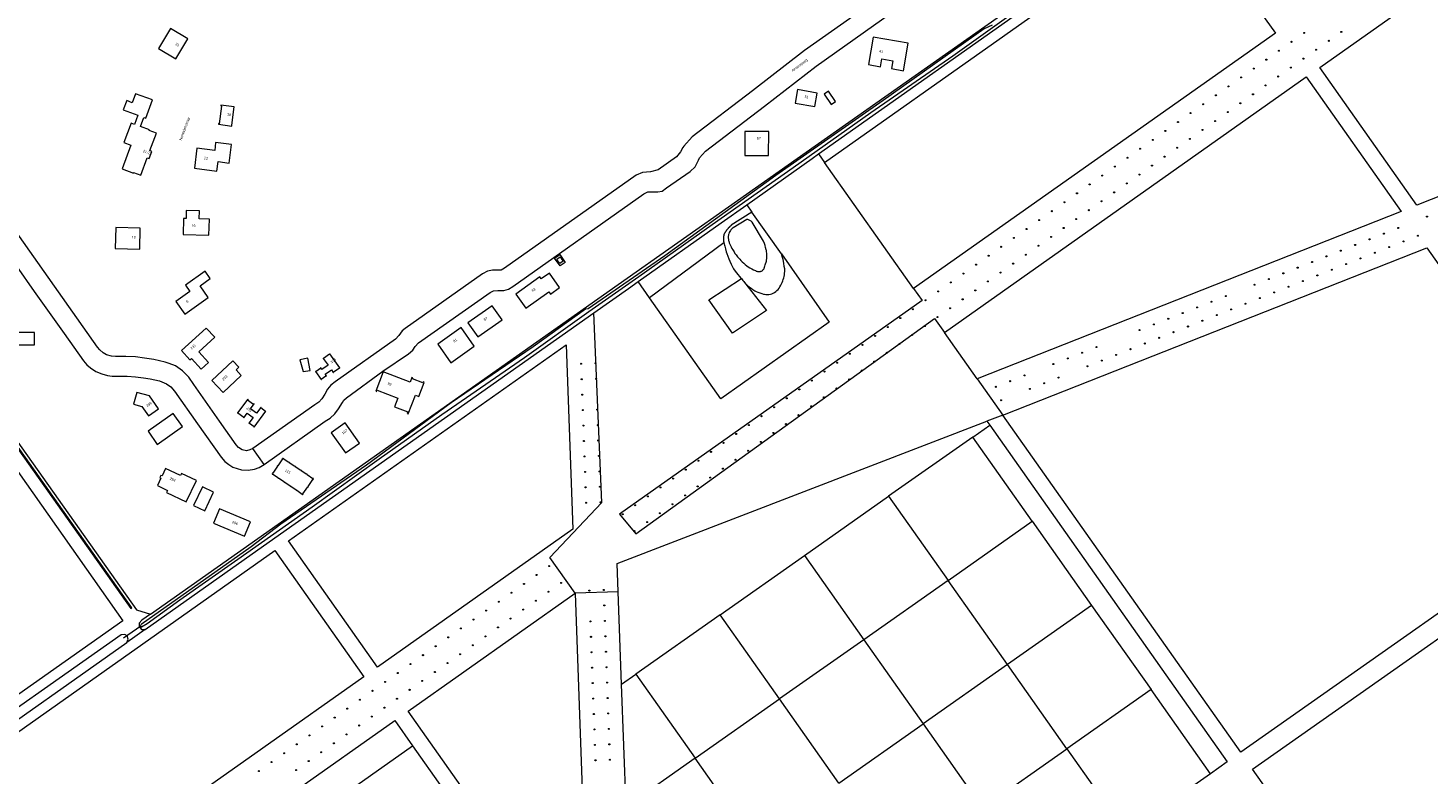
# Model space of a CAD drawing. Header units: metres. Extents: x 138165 to 154469, y 480134 to 494189.
# Tile 950 of 1056: x 150888 to 151568, y 481201 to 481563. Entities that reach past the tile are written whole.
import ezdxf

# ---------------------------------------------------------------- set-up
doc = ezdxf.new("R2010")
doc.units = ezdxf.units.M
doc.header["$LTSCALE"] = 0.001
doc.header["$MEASUREMENT"] = 0
for name, color, linetype, lineweight in [('TOP-L-duiker', 7, 'Continuous', 0), ('TOP-L-topo objecten punt', 7, 'Continuous', 0), ('TOP-L-topo objecten vlak', 7, 'Continuous', 0), ('TOP-T-topo huisnummering naamgeving', 7, 'Continuous', 0)]:
    doc.layers.add(name, color=color, linetype=linetype, lineweight=lineweight)
doc.styles.add('Style-INTL_ISO', font='INTL_ISO.shx')

# ---------------------------------------------------------------- blocks, each defined once
blk = doc.blocks.new('24')
at = {"layer": 'TOP-L-topo objecten punt', "color": 7, "linetype": 'Continuous', "lineweight": 0}
for radius in [0.025, 0.0182, 0.0115, 0.005]:
    blk.add_circle((0, 0), radius, dxfattribs=at)

msp = doc.modelspace()

# ---------------------------------------------------------------- linework, layer by layer
at = {"layer": 'TOP-L-duiker', "flags": 128}
msp.add_lwpolyline([(150934.91, 481267.26), (150943.33, 481273.05)], dxfattribs=at)
at = {"layer": 'TOP-L-topo objecten vlak', "flags": 128}
for points in [[(151272.2, 481502.19), (151613.4, 481743.22), (151623.88, 481750.51), (151626.77, 481752.95), (151625.8, 481754.68)], [(150947.9, 481278.8), (151000, 481315.51), (151174.86, 481438.75), (151261.85, 481500), (151494.12, 481663.66)], [(151655.21, 481642.97), (151695.24, 481529.72), (151562.61, 481477.35), (151515.43, 481544.23), (151655.21, 481642.97)], [(151275.08, 481498.11), (151450.12, 481621.9), (151493.92, 481560.86), (151318.31, 481436.82)], [(150706.76, 481609.11), (150938.46, 481281.46), (150938.87, 481281.75), (150707.17, 481609.4)], [(150708.13, 481610.08), (150941.12, 481280.78), (150947.9, 481278.8)], [(151356.53, 481564.66), (151352.61, 481562.87), (151303.48, 481528.21), (151251.54, 481491.66), (151197.6, 481452.77), (151160.42, 481427.02), (151159.1, 481426.89), (151133.64, 481408.55), (151093.94, 481381.43), (151052.75, 481351.16), (151011.17, 481322.41), (150996.89, 481311.37), (150943.48, 481273.69), (150943.24, 481273.48), (150943.12, 481273.24), (150943.21, 481272.88), (150943.48, 481272.67), (150943.63, 481272.67), (150946.32, 481274.27), (150962.2, 481285.75), (150990.31, 481305.5), (151026.37, 481330.92), (151058.93, 481354.14), (151089.33, 481375.67), (151129.43, 481403.38), (151160.73, 481425.75), (151185.03, 481442.67), (151220.49, 481467.87), (151259.93, 481495.61), (151297.62, 481522.33), (151337.42, 481549.83), (151374.72, 481576.48)], [(151307.38, 481582.2), (151265.3, 481552.49), (151240.16, 481532.88), (151210.84, 481510.53), (151206.76, 481506.04), (151206.34, 481505.33), (151205.22, 481503.15), (151203.31, 481500.75), (151194.42, 481494.48), (151190.56, 481493.51), (151186.67, 481493.24), (151183.71, 481491.81), (151119.81, 481446.69), (151118.12, 481445.84), (151115.94, 481445.73), (151113.89, 481445.72), (151111.54, 481445.33), (151109.09, 481444.02), (151071.51, 481417.49), (151070.09, 481416.27), (151068.54, 481414.12), (151066.86, 481412.22), (151037.53, 481391.51), (151035.5, 481389.9), (151033.88, 481387.97), (151032.6, 481385.62), (151031.1, 481383.31), (151029.61, 481381.65), (151027.7, 481380.44), (150997.58, 481359.16)], [(151003.08, 481351.42), (151032.79, 481372.4), (151035.08, 481373.87), (151037.34, 481375.96), (151039.26, 481378.4), (151041.2, 481381.59), (151041.82, 481382.59), (151043.01, 481383.75), (151060.74, 481396.71), (151073.21, 481405.08), (151075.3, 481406.93), (151076.44, 481408.66), (151078.08, 481410.49), (151112.78, 481435), (151114.44, 481435.8), (151116.51, 481435.97), (151119.4, 481435.97), (151121.66, 481436.57), (151123.81, 481437.89), (151187.39, 481482.78), (151189.27, 481483.72), (151191.13, 481483.76), (151194.26, 481483.72), (151196.28, 481484.2), (151198.42, 481485.67), (151209.86, 481493.75), (151212.23, 481495.93), (151213.87, 481499.16), (151214.42, 481500.34), (151217.31, 481503.52), (151245.96, 481525.36), (151270.97, 481544.86), (151312.85, 481574.43)], [(150951.84, 481553.38), (150960.23, 481548.31), (150966.12, 481558.07), (150957.73, 481563.14), (150951.84, 481553.38)], [(151296.41, 481545.54), (151302.32, 481544.53), (151302.98, 481548.34), (151308.2, 481547.44), (151307.55, 481543.62), (151313.46, 481542.61), (151315.75, 481555.91), (151298.7, 481558.85), (151296.41, 481545.54)], [(150997.58, 481359.16), (150996.22, 481358.47), (150994.48, 481358.13), (150992.47, 481358.47), (150990.68, 481359.63), (150989.59, 481361), (150981.52, 481372.45), (150969.01, 481390.2), (150966.54, 481393.8), (150963.46, 481396.88), (150960.13, 481399.25), (150956.99, 481400.47), (150955.11, 481401.12), (150949.56, 481402.39), (150945.07, 481403.03), (150940.65, 481403.67), (150936.04, 481403.8), (150930.96, 481403.79), (150929.05, 481403.99), (150926.55, 481404.63), (150924.95, 481405.66), (150923.29, 481407.07), (150922.29, 481408.44), (150829.42, 481539.88)], [(151333.3, 481415.57), (151508.9, 481539.61), (151554.95, 481474.32), (151349.17, 481393.07)], [(150934.21, 481494.89), (150939.63, 481492.88), (150939.73, 481493.14), (150943.21, 481491.84), (150946.38, 481500.38), (150947.27, 481500.05), (150948.53, 481503.46), (150947.64, 481503.79), (150950.81, 481512.34), (150947.38, 481513.61), (150947.47, 481513.86), (150943.08, 481515.49), (150944.73, 481519.96), (150945.67, 481519.62), (150948.92, 481528.39), (150940.72, 481531.42), (150939.11, 481527.07), (150936.39, 481528.08), (150934.75, 481523.66), (150941.87, 481521.02), (150940.21, 481516.55), (150938.51, 481517.18), (150935, 481507.7), (150938.48, 481506.41), (150934.21, 481494.89)], [(151261.94, 481533.41), (151260.81, 481526.86), (151270.42, 481525.2), (151271.55, 481531.75), (151261.94, 481533.41)], [(151278.26, 481526.2), (151280.37, 481527.62), (151276.97, 481532.68), (151274.86, 481531.27), (151278.26, 481526.2)], [(150980.89, 481516.6), (150987.43, 481515.76), (150987.48, 481516.13), (150987.4, 481516.14), (150988.55, 481525.02), (150982.08, 481525.85), (150982.04, 481525.51), (150982.45, 481525.46), (150981.35, 481516.89), (150980.93, 481516.94), (150980.89, 481516.6)], [(151236.43, 481501.4), (151247.98, 481501.36), (151248.02, 481513.09), (151236.47, 481513.13), (151236.43, 481501.4)], [(150969.24, 481495.22), (150980.21, 481493.81), (150980.8, 481498.46), (150986.1, 481497.78), (150987.26, 481506.74), (150979.58, 481507.73), (150979.1, 481503.94), (150970.5, 481505.04), (150969.24, 481495.22)], [(151237.32, 481477.51), (151269.1, 481500), (151272.2, 481502.19)], [(151272.2, 481502.19), (151275.08, 481498.11)], [(151318.31, 481436.82), (151275.08, 481498.11)], [(150965.34, 481474.77), (150965.25, 481470.77), (150963.95, 481470.79), (150963.79, 481463.04), (150976.34, 481462.78), (150976.51, 481470.53), (150971.61, 481470.63), (150971.69, 481474.63), (150965.34, 481474.77)], [(151184.59, 481440.21), (151225, 481468.8), (151237.32, 481477.51)], [(151237.32, 481477.51), (151239.85, 481473.93)], [(151239.85, 481473.93), (151229.86, 481467.56), (151229.72, 481467.44), (151229.58, 481467.31), (151229.45, 481467.19), (151229.31, 481467.06), (151229.17, 481466.93), (151229.04, 481466.81), (151228.91, 481466.67), (151228.78, 481466.54), (151228.65, 481466.41), (151228.52, 481466.27), (151228.4, 481466.14), (151228.27, 481466), (151228.15, 481465.86), (151228.03, 481465.72), (151227.91, 481465.58), (151227.79, 481465.44), (151227.68, 481465.29), (151227.56, 481465.15), (151227.45, 481465), (151227.34, 481464.85), (151227.23, 481464.7), (151227.12, 481464.55), (151227.01, 481464.4), (151226.9, 481464.25), (151226.8, 481464.09), (151226.7, 481463.94), (151226.6, 481463.78), (151226.5, 481463.63), (151226.4, 481463.47), (151226.35, 481463.38), (151226.32, 481463.24), (151226.29, 481463.1), (151226.26, 481462.96), (151226.23, 481462.82), (151226.2, 481462.68), (151226.18, 481462.54), (151226.16, 481462.4), (151226.14, 481462.26), (151226.12, 481462.11), (151226.11, 481461.97), (151226.1, 481461.83), (151226.08, 481461.69), (151226.08, 481461.55), (151226.07, 481461.4), (151226.06, 481461.26), (151226.06, 481461.12), (151226.06, 481460.97), (151226.06, 481460.83), (151226.06, 481460.69), (151226.07, 481460.55), (151226.07, 481460.4), (151226.08, 481460.26), (151226.09, 481460.12), (151226.11, 481459.98), (151226.12, 481459.83), (151226.14, 481459.69), (151226.16, 481459.55), (151226.18, 481459.41), (151226.2, 481459.27), (151226.23, 481459.13), (151226.23, 481459.1)], [(151247.14, 481452.7), (151247.12, 481453.35), (151247.08, 481454), (151246.99, 481454.66), (151246.88, 481455.29), (151246.78, 481455.71), (151246.52, 481456.71), (151246.23, 481457.71), (151245.91, 481458.64), (151245.48, 481459.78), (151240, 481468.99), (151239.76, 481469.27), (151239.5, 481469.52), (151239.21, 481469.74), (151238.89, 481469.93), (151238.56, 481470.09), (151238.22, 481470.21), (151237.86, 481470.29), (151237.5, 481470.34), (151237.31, 481470.35), (151230.73, 481466.3), (151230.49, 481466.13), (151230.26, 481465.93), (151230, 481465.7), (151229.82, 481465.52), (151229.62, 481465.3), (151229.43, 481465.06), (151229.09, 481464.57), (151228.81, 481464.04), (151228.58, 481463.48), (151228.57, 481463.45), (151228.5, 481463.13), (151228.44, 481462.65), (151228.4, 481462.32), (151228.39, 481461.83), (151228.4, 481461.38), (151228.43, 481461.02), (151228.48, 481460.63), (151228.55, 481460.21), (151228.64, 481459.8), (151228.75, 481459.42), (151228.89, 481459.02), (151229.04, 481458.66), (151229.34, 481458.05), (151229.8, 481457.06), (151230.17, 481456.34), (151230.61, 481455.56), (151231.16, 481454.66), (151231.64, 481453.92), (151232.14, 481453.22), (151232.88, 481452.26), (151233.43, 481451.6), (151233.91, 481451.05), (151234.52, 481450.38), (151235.12, 481449.79), (151235.86, 481449.09), (151236.55, 481448.49), (151237.38, 481447.85), (151238.1, 481447.35), (151238.83, 481446.89), (151239.77, 481446.38), (151240.68, 481445.94), (151241.52, 481445.58), (151241.74, 481445.5), (151241.99, 481445.35), (151242.26, 481445.23), (151242.54, 481445.14), (151242.82, 481445.08), (151242.95, 481445.07), (151243.11, 481445.05), (151243.4, 481445.05), (151243.69, 481445.08), (151243.98, 481445.14), (151244.26, 481445.22), (151244.52, 481445.34), (151244.78, 481445.49), (151245.01, 481445.66), (151245.23, 481445.85), (151245.43, 481446.07), (151245.6, 481446.3), (151245.75, 481446.55), (151245.87, 481446.82), (151245.96, 481447.1), (151246.02, 481447.38), (151246.05, 481447.64), (151246.32, 481448.28), (151246.52, 481448.85), (151246.74, 481449.59), (151246.86, 481450.11), (151246.97, 481450.7), (151247.07, 481451.4), (151247.12, 481452.14), (151247.14, 481452.7)], [(151254.22, 481453.62), (151239.85, 481473.93)], [(150931.07, 481466.41), (150930.88, 481456.24), (150942.73, 481456.01), (150942.93, 481466.18), (150931.07, 481466.41)], [(150874.23, 481459.99), (150891.55, 481435.48), (150905.97, 481415.07), (150915.41, 481401.71), (150917.07, 481399.76), (150918.8, 481398.41), (150921.43, 481396.56), (150924.25, 481395.4), (150927, 481394.63), (150929.37, 481394.31), (150931.3, 481394.3), (150936.55, 481394.25), (150940.59, 481394.05), (150944.62, 481393.54), (150947.83, 481393.03), (150952.39, 481392.01), (150955.77, 481390.66), (150957.82, 481389.05), (150959.63, 481387.01), (150970.75, 481371.23), (150982.17, 481355.03), (150984.1, 481352.83), (150985.93, 481351.34), (150987.89, 481350.18), (150992.14, 481348.85), (150995.29, 481348.64), (150998.45, 481349.11), (151000.71, 481349.97), (151003.08, 481351.42)], [(151226.23, 481459.1), (151190.14, 481432.37)], [(151226.23, 481459.1), (151226.63, 481457.44), (151226.99, 481456.09), (151227.42, 481454.64), (151227.7, 481453.81), (151228.13, 481452.56), (151228.64, 481451.21), (151229.11, 481450.09), (151229.72, 481448.71), (151230.37, 481447.33), (151230.93, 481446.45), (151231.7, 481445.35), (151232.32, 481444.54), (151233.08, 481443.59), (151233.83, 481442.72), (151234.54, 481441.96), (151234.76, 481441.74)], [(151361.62, 481375.41), (151567.41, 481456.66), (151652.96, 481335.36), (151477.11, 481211.67), (151361.62, 481375.41)], [(151146.55, 481453.33), (151149.23, 481449.56), (151146.74, 481447.81), (151144.11, 481451.55), (151146.55, 481453.33)], [(151146.05, 481449.84), (151145.12, 481451.07), (151146.73, 481452.2), (151147.57, 481450.9), (151148.21, 481450.06), (151146.59, 481448.94), (151146.05, 481449.84)], [(151254.22, 481453.62), (151277.33, 481420.52), (151224.79, 481383.22), (151190.14, 481432.37)], [(151236.21, 481439.85), (151236.61, 481439.41), (151237.23, 481438.78), (151237.73, 481438.3), (151238.67, 481437.52), (151239.42, 481436.96), (151240.25, 481436.41), (151241.27, 481435.81), (151241.93, 481435.47), (151242.76, 481435.09), (151243.7, 481434.71), (151244.61, 481434.4), (151245.55, 481434.14), (151245.93, 481434.05), (151246.66, 481433.96), (151247.39, 481433.94), (151248.12, 481434), (151248.84, 481434.13), (151249.54, 481434.34), (151250.22, 481434.63), (151250.86, 481434.98), (151251.46, 481435.4), (151252.02, 481435.87), (151252.52, 481436.41), (151252.56, 481436.45), (151253.06, 481437.1), (151253.46, 481437.72), (151253.87, 481438.41), (151254.22, 481439.08), (151254.53, 481439.74), (151254.84, 481440.52), (151255.09, 481441.25), (151255.3, 481442.01), (151255.46, 481442.7), (151255.61, 481443.54), (151255.7, 481444.32), (151255.75, 481445.09), (151255.75, 481446.36), (151255.58, 481447.59), (151255.32, 481449.1), (151254.95, 481450.87), (151254.58, 481452.35), (151254.22, 481453.62)], [(150964.59, 481424.47), (150976.02, 481432.55), (150972.02, 481438.2), (150976.92, 481441.67), (150974.42, 481445.2), (150964.87, 481438.45), (150967.07, 481435.34), (150960.29, 481430.55), (150964.59, 481424.47)], [(151137.64, 481441.5), (151136.96, 481442.46), (151125.23, 481434.17), (151130.06, 481427.33), (151141.29, 481435.26), (151142.06, 481434.16), (151146.51, 481437.31), (151141.58, 481444.29), (151137.64, 481441.5)], [(151236.21, 481439.85), (151246.93, 481426.16), (151230.48, 481415.1), (151218.92, 481431.39), (151234.76, 481441.74)], [(151234.76, 481441.74), (151235.15, 481441.18), (151235.47, 481440.75), (151235.92, 481440.2), (151236.21, 481439.85)], [(151163.14, 481425.06), (151179.89, 481436.88), (151184.59, 481440.21)], [(151318.31, 481436.82), (151322.44, 481430.96), (151175.57, 481327.33), (151183.51, 481317.81), (151328.51, 481422.35), (151333.3, 481415.57)], [(151190.14, 481432.37), (151184.59, 481440.21)], [(151102.03, 481420.22), (151106.86, 481413.38), (151118.59, 481421.66), (151113.76, 481428.5), (151102.03, 481420.22)], [(150945.35, 481271.31), (151000, 481309.91), (151163.14, 481425.06)], [(151153.99, 481288.91), (151141.78, 481306.19), (151166.97, 481333.02), (151163.14, 481425.06)], [(150749.76, 481353.27), (150836.62, 481414.47), (150934.53, 481275.5), (150847.67, 481214.3), (150749.76, 481353.27)], [(150878.19, 481415.58), (150878.19, 481409.58), (150891.69, 481409.58), (150891.69, 481415.58), (150878.19, 481415.58)], [(150963.02, 481406.69), (150967.07, 481402.26), (150967.81, 481402.93), (150972.53, 481397.76), (150976.07, 481401), (150971.35, 481406.17), (150979.1, 481413.25), (150975.05, 481417.68), (150963.02, 481406.69)], [(151098.78, 481417.89), (151087.34, 481409.81), (151093.68, 481400.83), (151105.12, 481408.9), (151098.78, 481417.89)], [(151349.17, 481393.07), (151333.3, 481415.57)], [(151149.62, 481409.48), (151152.86, 481319.95), (151058.05, 481252.97), (151014.86, 481314.28), (151149.62, 481409.48)], [(150977.79, 481392.16), (150983.17, 481386.43), (150991.96, 481394.68), (150989.5, 481397.31), (150990.89, 481398.61), (150987.97, 481401.72), (150977.79, 481392.16)], [(151022.06, 481396.5), (151025.41, 481397.11), (151024.36, 481402.97), (151020.43, 481402.25), (151022.06, 481396.5)], [(151034.95, 481405.13), (151034.84, 481405.05), (151034.9, 481404.96), (151031.96, 481402.89), (151031.9, 481402.97), (151031.78, 481402.89), (151034.12, 481399.57), (151031.18, 481397.5), (151030.57, 481398.36), (151030.46, 481398.28), (151030.57, 481398.12), (151028.29, 481396.5), (151028.17, 481396.66), (151028.05, 481396.58), (151030.82, 481392.66), (151030.94, 481392.74), (151030.82, 481392.91), (151033.11, 481394.52), (151033.23, 481394.36), (151033.34, 481394.44), (151032.78, 481395.23), (151035.72, 481397.31), (151036.63, 481396.03), (151036.74, 481396.11), (151036.68, 481396.19), (151039.62, 481398.27), (151039.68, 481398.18), (151039.8, 481398.27), (151034.95, 481405.13)], [(151057.29, 481386.96), (151057.72, 481386.79), (151057.99, 481387.49), (151068, 481383.62), (151066.38, 481379.42), (151072.82, 481376.93), (151072.55, 481376.23), (151073, 481376.06), (151076.52, 481385.15), (151078.2, 481384.5), (151080.82, 481391.3), (151080.29, 481391.51), (151080.14, 481391.13), (151075.16, 481393.06), (151075.31, 481393.43), (151074.77, 481393.64), (151073.91, 481391.4), (151060.94, 481396.41), (151057.29, 481386.96)], [(151349.17, 481393.07), (151361.62, 481375.41)], [(150939.77, 481380.63), (150943.82, 481379.55), (150946.97, 481375.06), (150951.87, 481378.5), (150947.46, 481384.77), (150941.31, 481386.41), (150939.77, 481380.63)], [(151003.98, 481377.25), (151003.89, 481377.32), (151003.86, 481377.34), (151003.74, 481377.18), (151001.51, 481378.86), (151001.63, 481379.02), (151001.51, 481379.11), (150999.43, 481376.35), (150996.56, 481378.51), (150998.28, 481380.8), (150998.17, 481380.88), (150997.87, 481380.49), (150995, 481382.66), (150995.29, 481383.05), (150995.18, 481383.13), (150990.12, 481376.42), (150990.23, 481376.34), (150990.36, 481376.5), (150993.23, 481374.33), (150993.11, 481374.17), (150993.22, 481374.09), (150994.94, 481376.37), (150997.82, 481374.21), (150995.74, 481371.44), (150995.85, 481371.36), (150995.97, 481371.52), (150998.21, 481369.83), (150998.08, 481369.67), (150998.2, 481369.59), (151003.98, 481377.25)], [(150946.74, 481367.57), (150951.23, 481361.18), (150963.5, 481369.8), (150959.02, 481376.19), (150946.74, 481367.57)], [(151361.62, 481375.41), (151353.95, 481372.41)], [(151042.54, 481357.04), (151049.35, 481361.85), (151042.43, 481371.65), (151035.61, 481366.84), (151042.54, 481357.04)], [(151174.98, 481289.67), (151174.48, 481303.38), (151353.95, 481372.41)], [(151347.11, 481364.75), (151355.29, 481370.5)], [(151353.95, 481372.41), (151355.29, 481370.5)], [(151355.29, 481370.5), (151470.56, 481207.07), (151462.38, 481201.31)], [(151003.08, 481351.42), (150997.58, 481359.16)], [(151347.11, 481364.75), (151306.21, 481335.99)], [(151375.93, 481323.89), (151347.11, 481364.75)], [(151021.98, 481336.83), (151022.12, 481337.03), (151021.95, 481337.15), (151024.28, 481340.55), (151024.44, 481340.44), (151024.58, 481340.65), (151024.42, 481340.76), (151026.74, 481344.17), (151026.9, 481344.06), (151027.05, 481344.27), (151026.88, 481344.38), (151026.99, 481344.54), (151026.79, 481344.68), (151026.67, 481344.52), (151023.99, 481346.35), (151024.1, 481346.51), (151023.89, 481346.65), (151023.78, 481346.49), (151021.09, 481348.32), (151021.21, 481348.48), (151021, 481348.62), (151020.89, 481348.46), (151018.2, 481350.29), (151018.31, 481350.45), (151018.11, 481350.59), (151017.99, 481350.43), (151015.31, 481352.26), (151015.42, 481352.42), (151015.21, 481352.56), (151015.1, 481352.4), (151012.41, 481354.23), (151012.53, 481354.39), (151012.32, 481354.53), (151012.21, 481354.37), (151012.04, 481354.48), (151011.9, 481354.27), (151012.07, 481354.16), (151009.75, 481350.75), (151009.58, 481350.86), (151009.44, 481350.66), (151009.61, 481350.54), (151007.28, 481347.13), (151007.12, 481347.25), (151006.98, 481347.04), (151007.14, 481346.93), (151007.03, 481346.76), (151007.24, 481346.62), (151007.35, 481346.79), (151010.04, 481344.96), (151009.92, 481344.79), (151010.13, 481344.65), (151010.24, 481344.82), (151012.93, 481342.99), (151012.82, 481342.82), (151013.02, 481342.68), (151013.14, 481342.85), (151015.82, 481341.02), (151015.71, 481340.85), (151015.92, 481340.71), (151016.03, 481340.88), (151018.71, 481339.05), (151018.6, 481338.88), (151018.81, 481338.74), (151018.92, 481338.91), (151021.61, 481337.08), (151021.49, 481336.91), (151021.7, 481336.77), (151021.82, 481336.94), (151021.98, 481336.83)], [(150955.29, 481349.5), (150953.55, 481345.86), (150953.03, 481346.11), (150952.52, 481345.03), (150953.04, 481344.78), (150951.3, 481341.14), (150956.17, 481338.82), (150955.68, 481337.8), (150965.26, 481333.23), (150970.22, 481343.64), (150962.99, 481347.09), (150962.5, 481346.06), (150955.29, 481349.5)], [(150973.17, 481340.54), (150968.87, 481331.51), (150974.29, 481328.93), (150978.59, 481337.96), (150973.17, 481340.54)], [(151265.32, 481307.22), (151306.21, 481335.99)], [(151306.21, 481335.99), (151335.03, 481295.13)], [(150978.51, 481322.99), (150993.52, 481316.62), (150996.45, 481323.52), (150981.44, 481329.89), (150978.51, 481322.99)], [(151568.33, 481172.83), (151526.1, 481142.21), (151482.87, 481203.49), (151658.73, 481327.18), (151660.91, 481325.86), (151673.15, 481309.18), (151674.01, 481306.95), (151673.66, 481305.39), (151657.44, 481284.03), (151646.14, 481270.08), (151633.14, 481253.56), (151630.35, 481250), (151623.7, 481241.52), (151612.93, 481227.94), (151602.49, 481214.94), (151594.13, 481204.48), (151585.64, 481194.39), (151568.33, 481172.83)], [(151335.03, 481295.13), (151375.93, 481323.89)], [(151375.93, 481323.89), (151404.75, 481283.03)], [(150861.3, 481205.81), (151008.32, 481309.67), (151051.52, 481248.36), (150904.5, 481144.5)], [(151224.42, 481278.46), (151265.32, 481307.22)], [(151265.32, 481307.22), (151294.13, 481266.36)], [(151335.03, 481295.13), (151294.13, 481266.36)], [(151363.85, 481254.27), (151335.03, 481295.13)], [(151153.99, 481288.91), (151160.56, 481107.48), (151073.03, 481231.72), (151153.99, 481288.91)], [(151174.98, 481289.67), (151153.99, 481288.91)], [(151176.6, 481244.83), (151174.98, 481289.67)], [(150947.9, 481278.8), (150943.77, 481275.89), (150942.38, 481274.43), (150942.44, 481272.69), (150943.65, 481271.29), (150945.35, 481271.31)], [(151224.42, 481278.46), (151183.52, 481249.69)], [(151253.24, 481237.6), (151224.42, 481278.46)], [(151404.75, 481283.03), (151363.85, 481254.27)], [(151404.75, 481283.03), (151433.57, 481242.17)], [(150945.35, 481271.31), (150936.47, 481265.03)], [(150936.47, 481265.03), (150937.16, 481266.6), (150936.69, 481268.21), (150935.42, 481268.95), (150933.69, 481268.79), (150847.69, 481208.19), (150845.71, 481206.1), (150845.02, 481203.76), (150846.05, 481202.18), (150847.85, 481202.44)], [(150858.42, 481209.9), (150936.47, 481265.03)], [(151294.13, 481266.36), (151253.24, 481237.6)], [(151294.13, 481266.36), (151322.95, 481225.5)], [(151363.85, 481254.27), (151322.95, 481225.5)], [(151392.67, 481213.41), (151363.85, 481254.27)], [(151176.6, 481244.83), (151183.52, 481249.69)], [(151178.76, 481185.22), (151176.6, 481244.83)], [(151183.52, 481249.69), (151212.34, 481208.83)], [(151212.34, 481208.83), (151253.24, 481237.6)], [(151282.05, 481196.74), (151253.24, 481237.6)], [(151433.57, 481242.17), (151392.67, 481213.41)], [(151462.38, 481201.31), (151433.57, 481242.17)], [(150919.48, 481123.25), (151066.49, 481227.1), (151075.13, 481214.84)], [(151282.05, 481196.74), (151322.95, 481225.5)], [(151322.95, 481225.5), (151351.77, 481184.64)], [(151034.3, 481185.99), (151075.13, 481214.84)], [(151075.13, 481214.84), (151103.93, 481173.97)], [(151351.77, 481184.64), (151392.67, 481213.41)], [(151392.67, 481213.41), (151421.49, 481172.55)], [(151212.34, 481208.83), (151178.76, 481185.22)], [(151241.16, 481167.97), (151212.34, 481208.83)], [(151462.38, 481201.31), (151421.49, 481172.55)]]:
    msp.add_lwpolyline(points, dxfattribs=at)

# ---------------------------------------------------------------- block references
at = {"layer": 'TOP-L-topo objecten punt', "xscale": 10, "yscale": 10, "zscale": 10}
for p in [(151501.78, 481556.62), (151507.91, 481560.95), (151519.8, 481557.11), (151525.93, 481561.44), (151495.66, 481552.3), (151513.68, 481552.78), (151483.4, 481543.64), (151489.53, 481547.97), (151501.43, 481544.13), (151507.55, 481548.46), (151477.28, 481539.32), (151489.17, 481535.47), (151495.3, 481539.8), (151465.03, 481530.66), (151471.15, 481534.99), (151483.05, 481531.15), (151452.78, 481522.01), (151458.9, 481526.33), (151470.8, 481522.49), (151476.92, 481526.82), (151446.65, 481517.68), (151464.67, 481518.17), (151434.4, 481509.03), (151440.52, 481513.35), (151452.42, 481509.51), (151458.55, 481513.84), (151428.27, 481504.7), (151446.29, 481505.18), (151416.02, 481496.04), (151422.15, 481500.37), (151434.04, 481496.53), (151440.17, 481500.86), (151409.9, 481491.72), (151421.79, 481487.88), (151427.92, 481492.2), (151397.64, 481483.06), (151403.77, 481487.39), (151415.67, 481483.55), (151385.39, 481474.41), (151391.52, 481478.73), (151403.41, 481474.89), (151409.54, 481479.22), (151379.27, 481470.08), (151397.29, 481470.57), (151567.52, 481471.76), (151367.02, 481461.43), (151373.14, 481465.75), (151385.04, 481461.91), (151391.16, 481466.24), (151539.62, 481460.74), (151546.6, 481463.5), (151553.57, 481466.25), (151563.12, 481462.49), (151360.89, 481457.1), (151378.91, 481457.59), (151525.67, 481455.23), (151532.64, 481457.99), (151542.19, 481454.23), (151549.17, 481456.99), (151556.14, 481459.74), (151348.64, 481448.44), (151354.76, 481452.77), (151366.66, 481448.93), (151372.78, 481453.26), (151504.74, 481446.97), (151511.72, 481449.72), (151518.69, 481452.48), (151528.24, 481448.72), (151535.21, 481451.48), (151342.51, 481444.12), (151354.41, 481440.28), (151360.53, 481444.6), (151490.79, 481441.46), (151497.77, 481444.22), (151507.31, 481440.46), (151514.29, 481443.21), (151521.26, 481445.97), (151330.26, 481435.46), (151336.39, 481439.79), (151348.28, 481435.95), (151483.81, 481438.71), (151493.36, 481434.95), (151500.34, 481437.71), (151318.01, 481426.81), (151324.14, 481431.14), (151336.03, 481427.29), (151342.15, 481431.62), (151455.91, 481427.69), (151462.89, 481430.44), (151469.86, 481433.2), (151472.43, 481426.69), (151479.41, 481429.44), (151486.38, 481432.2), (151311.88, 481422.48), (151329.9, 481422.97), (151441.96, 481422.18), (151448.93, 481424.94), (151458.48, 481421.18), (151465.46, 481423.93), (151299.63, 481413.83), (151305.76, 481418.15), (151317.65, 481414.31), (151323.78, 481418.64), (151428.01, 481416.67), (151434.98, 481419.43), (151444.53, 481415.67), (151451.51, 481418.42), (151293.51, 481409.5), (151311.53, 481409.98), (151407.08, 481408.41), (151423.6, 481407.41), (151430.58, 481410.16), (151437.55, 481412.92), (151156.96, 481400.3), (151163.95, 481400.55), (151281.25, 481400.84), (151287.38, 481405.17), (151299.27, 481401.33), (151305.4, 481405.66), (151386.15, 481400.15), (151393.13, 481402.9), (151400.1, 481405.66), (151409.65, 481401.9), (151416.62, 481404.65), (151157.23, 481392.8), (151164.23, 481393.05), (151275.13, 481396.52), (151287.02, 481392.68), (151293.15, 481397), (151372.2, 481394.64), (151388.72, 481393.64), (151402.67, 481399.14), (151262.88, 481387.86), (151269, 481392.19), (151280.9, 481388.35), (151358.25, 481389.13), (151365.22, 481391.88), (151374.77, 481388.13), (151381.75, 481390.88), (151157.5, 481385.31), (151250.62, 481379.21), (151256.75, 481383.54), (151268.65, 481379.7), (151274.77, 481384.02), (151360.82, 481382.62), (151157.77, 481377.81), (151164.77, 481378.06), (151244.5, 481374.88), (151262.52, 481375.37), (151158.05, 481370.32), (151165.04, 481370.57), (151232.25, 481366.23), (151238.37, 481370.55), (151250.27, 481366.71), (151256.39, 481371.04), (151158.32, 481362.82), (151165.31, 481363.07), (151226.12, 481361.9), (151244.14, 481362.39), (151158.59, 481355.33), (151165.58, 481355.58), (151213.87, 481353.24), (151220, 481357.57), (151231.89, 481353.73), (151238.02, 481358.06), (151158.86, 481347.83), (151165.85, 481348.08), (151207.74, 481348.92), (151219.64, 481345.08), (151225.77, 481349.4), (151159.13, 481340.34), (151166.13, 481340.59), (151195.49, 481340.26), (151201.62, 481344.59), (151213.51, 481340.75), (151159.4, 481332.84), (151166.4, 481333.09), (151183.24, 481331.61), (151189.37, 481335.94), (151201.26, 481332.1), (151207.39, 481336.42), (151177.12, 481327.28), (151195.14, 481327.77), (151182.89, 481319.11), (151189.01, 481323.44), (151135.35, 481297.78), (151141.48, 481302.11), (151129.23, 481293.46), (151147.24, 481293.93), (151116.98, 481284.8), (151123.1, 481289.13), (151134.99, 481285.28), (151141.11, 481289.61), (151160.95, 481290.23), (151167.94, 481290.49), (151110.85, 481280.47), (151128.86, 481280.95), (151168.21, 481282.99), (151098.6, 481271.82), (151104.72, 481276.15), (151116.61, 481272.3), (151122.73, 481276.63), (151161.49, 481275.24), (151168.48, 481275.5), (151092.47, 481267.49), (151104.36, 481263.64), (151110.48, 481267.97), (151161.76, 481267.75), (151168.76, 481268), (151080.22, 481258.84), (151086.35, 481263.16), (151098.23, 481259.32), (151162.03, 481260.26), (151169.03, 481260.51), (151067.97, 481250.18), (151074.1, 481254.51), (151085.98, 481250.66), (151092.11, 481254.99), (151162.3, 481252.76), (151169.3, 481253.01), (151061.84, 481245.85), (151079.85, 481246.34), (151162.57, 481245.26), (151169.57, 481245.52), (151049.59, 481237.2), (151055.72, 481241.53), (151067.6, 481237.68), (151073.73, 481242.01), (151162.85, 481237.77), (151169.84, 481238.02), (151043.47, 481232.87), (151061.48, 481233.35), (151163.12, 481230.27), (151170.11, 481230.53), (151031.21, 481224.22), (151037.34, 481228.55), (151049.23, 481224.7), (151055.35, 481229.03), (151163.39, 481222.78), (151170.39, 481223.03), (151025.09, 481219.89), (151036.97, 481216.04), (151043.1, 481220.37), (151012.84, 481211.24), (151018.96, 481215.56), (151030.85, 481211.72), (151163.66, 481215.28), (151170.66, 481215.54), (151000.58, 481202.58), (151006.71, 481206.91), (151018.6, 481203.06), (151024.72, 481207.39), (151163.93, 481207.79), (151170.93, 481208.04)]:
    msp.add_blockref('24', p, dxfattribs=at)

# ---------------------------------------------------------------- texts
at = {"layer": 'TOP-T-topo huisnummering naamgeving', "style": 'Style-INTL_ISO'}
for s, rotation, p in [('33', 328.9, (150959.75, 481555.26)), ('41', 350.2, (151301.5, 481551.52)), ('Amaroqweg', 36.9, (151259.66, 481542.06)), ('51', 350.2, (151265.32, 481529.45)), ('28', 352.9, (150985.12, 481520.76)), ('Nomadenstraat', 69.7, (150963.03, 481508.63)), ('57', 359.8, (151242.24, 481509.11)), ('21-23', 339.7, (150944.15, 481503.14)), ('22', 352.7, (150973.84, 481499.62)), ('16', 358.8, (150967.87, 481466.83)), ('13', 358.9, (150938.83, 481461.17)), ('83', 35.2, (151133.4, 481435.05)), ('8', 35.3, (150965.71, 481429.82)), ('87', 35.2, (151110.2, 481421.09)), ('231', 42.4, (150968, 481407.17)), ('91', 35.2, (151095.36, 481410.58)), ('104', 35.2, (151035.85, 481400.5)), ('233', 43.2, (150983.4, 481392.03)), ('99', 338.9, (151062.85, 481390.24)), ('286', 35.1, (150946.39, 481379.33)), ('239', 323, (150994.2, 481378.61)), ('107', 35.2, (151041.33, 481365.98)), ('111', 327.4, (151013.08, 481348.32)), ('294', 334.5, (150957.17, 481344.17)), ('296', 337, (150987.38, 481323.03))]:
    msp.add_text(s, height=1.25, rotation=rotation, dxfattribs=at).set_placement(p)

doc.saveas('drawing.dxf')
